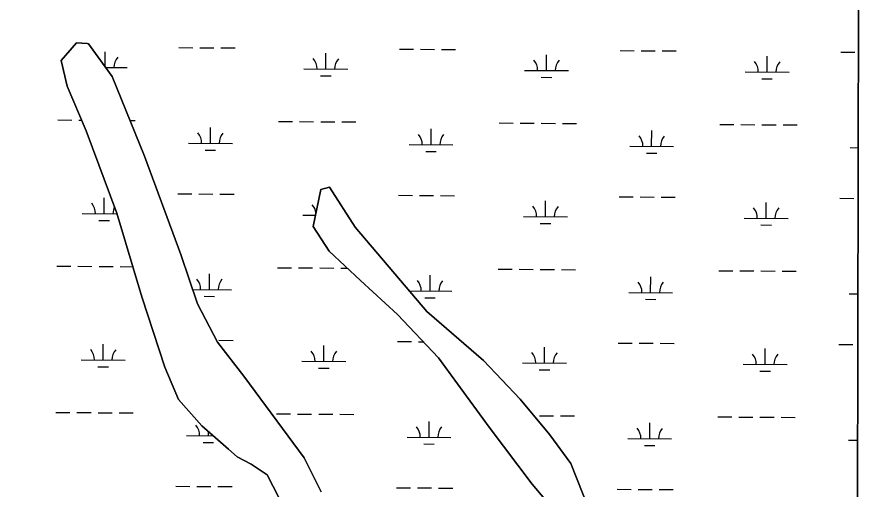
# Model space of a CAD drawing. Extents: x 3172231 to 3210228, y 940198 to 965780.
# Drawn here: x 3205892 to 3207828, y 952007 to 953083 of the extents above; entities that cross this region are included whole.
import ezdxf

# ---------------------------------------------------------------- set-up
doc = ezdxf.new("R2010")
doc.units = 0
for name, color, linetype in [('V-GRID-FRAM', 7, 'Continuous'), ('V-SITE-VEGE', 7, 'Continuous'), ('V-TOPO-SHOR', 7, 'Continuous'), ('V-WETL-SWMP', 7, 'Continuous')]:
    doc.layers.add(name, color=color, linetype=linetype)

msp = doc.modelspace()

# ---------------------------------------------------------------- linework, layer by layer
at = {"layer": 'V-GRID-FRAM'}
msp.add_lwpolyline([(3176539.592, 963919.479), (3207827.662, 963842.116), (3207790.623, 945652.442), (3176486.679, 945729.845), (3176539.592, 963919.479)], dxfattribs=at)
at = {"layer": 'V-SITE-VEGE'}
for p, q in [((3207799.889, 950203.172), (3207807.677, 954027.499)), ((3205992.148, 952984.457), (3206027.337, 953024.702)), ((3206027.337, 953024.702), (3206051.427, 953023.024)), ((3206051.427, 953023.024), (3206054.532, 953022.234)), ((3206054.532, 953022.234), (3206108.573, 952948.103)), ((3206005.845, 952926.082), (3205992.148, 952984.457)), ((3206108.573, 952948.103), (3206182.274, 952766.594)), ((3206049.633, 952824.02), (3206005.845, 952926.082)), ((3206119.423, 952637.089), (3206049.633, 952824.02)), ((3206182.274, 952766.594), (3206264.317, 952543.063)), ((3206565.492, 952606.828), (3206583.023, 952690.696)), ((3206583.023, 952690.696), (3206602.485, 952696.039)), ((3206602.485, 952696.039), (3206661.105, 952605.562)), ((3206175.976, 952446.34), (3206119.423, 952637.089)), ((3206601.743, 952550.67), (3206565.492, 952606.828)), ((3206661.105, 952605.562), (3206824.154, 952413.491)), ((3206264.317, 952543.063), (3206302.612, 952430.923)), ((3206673.702, 952484.224), (3206601.743, 952550.67)), ((3206757.264, 952406.837), (3206673.702, 952484.224)), ((3206228.024, 952286.709), (3206175.976, 952446.34)), ((3206302.612, 952430.923), (3206348.033, 952343.623)), ((3206824.154, 952413.491), (3206953.41, 952301.664)), ((3206850.823, 952307.629), (3206757.264, 952406.837)), ((3206348.033, 952343.623), (3206408.277, 952266.354)), ((3206965.851, 952150.011), (3206850.823, 952307.629)), ((3206953.41, 952301.664), (3207036.145, 952214.173)), ((3206259.525, 952213.473), (3206228.024, 952286.709)), ((3206408.277, 952266.354), (3206544.928, 952080.637)), ((3207036.145, 952214.173), (3207104.14, 952132.978)), ((3206312.08, 952153.345), (3206259.525, 952213.473)), ((3206373.223, 952100.171), (3206312.08, 952153.345)), ((3207063.92, 952020.461), (3206965.851, 952150.011)), ((3207104.14, 952132.978), (3207152.004, 952067.434)), ((3206392.573, 952082.97), (3206373.223, 952100.171)), ((3206424.356, 952065.703), (3206392.573, 952082.97)), ((3206544.928, 952080.637), (3206584.176, 952002.695)), ((3206460.769, 952041.418), (3206424.356, 952065.703)), ((3207152.004, 952067.434), (3207195.755, 951957.598)), ((3206557.005, 951857.465), (3206460.769, 952041.418)), ((3207119.556, 951954.878), (3207063.92, 952020.461))]:
    msp.add_line(p, q, dxfattribs=at)
msp.add_lwpolyline([(3206557.005, 951857.465), (3206460.769, 952041.418), (3206424.356, 952065.703), (3206392.573, 952082.97), (3206373.223, 952100.171), (3206312.08, 952153.345), (3206259.525, 952213.473), (3206228.024, 952286.709), (3206175.976, 952446.34), (3206119.423, 952637.089), (3206049.633, 952824.02), (3206005.845, 952926.082), (3205992.148, 952984.457), (3206027.337, 953024.702), (3206051.427, 953023.024), (3206054.532, 953022.234), (3206108.573, 952948.103), (3206182.274, 952766.594), (3206264.317, 952543.063), (3206302.612, 952430.923), (3206348.033, 952343.623), (3206408.277, 952266.354), (3206544.928, 952080.637), (3206584.176, 952002.695)], dxfattribs=at)
at = {"layer": 'V-TOPO-SHOR'}
for p, q in [((3205992.148, 952984.457), (3206027.337, 953024.702)), ((3206027.337, 953024.702), (3206051.427, 953023.024)), ((3206051.427, 953023.024), (3206054.532, 953022.234)), ((3206054.532, 953022.234), (3206108.573, 952948.103)), ((3206005.845, 952926.082), (3205992.148, 952984.457)), ((3206108.573, 952948.103), (3206182.274, 952766.594)), ((3206049.633, 952824.02), (3206005.845, 952926.082)), ((3206119.423, 952637.089), (3206049.633, 952824.02)), ((3206182.274, 952766.594), (3206264.317, 952543.063)), ((3206565.492, 952606.828), (3206583.023, 952690.696)), ((3206583.023, 952690.696), (3206602.485, 952696.039)), ((3206602.485, 952696.039), (3206661.105, 952605.562)), ((3206175.976, 952446.34), (3206119.423, 952637.089)), ((3206601.743, 952550.67), (3206565.492, 952606.828)), ((3206661.105, 952605.562), (3206824.154, 952413.491)), ((3206264.317, 952543.063), (3206302.612, 952430.923)), ((3206673.702, 952484.224), (3206601.743, 952550.67)), ((3206757.264, 952406.837), (3206673.702, 952484.224)), ((3206228.024, 952286.709), (3206175.976, 952446.34)), ((3206302.612, 952430.923), (3206348.033, 952343.623)), ((3206824.154, 952413.491), (3206953.41, 952301.664)), ((3206850.823, 952307.629), (3206757.264, 952406.837)), ((3206348.033, 952343.623), (3206408.277, 952266.354)), ((3206965.851, 952150.011), (3206850.823, 952307.629)), ((3206953.41, 952301.664), (3207036.145, 952214.173)), ((3206259.525, 952213.473), (3206228.024, 952286.709)), ((3206408.277, 952266.354), (3206544.928, 952080.637)), ((3207036.145, 952214.173), (3207104.14, 952132.978)), ((3206312.08, 952153.345), (3206259.525, 952213.473)), ((3206373.223, 952100.171), (3206312.08, 952153.345)), ((3207063.92, 952020.461), (3206965.851, 952150.011)), ((3207104.14, 952132.978), (3207152.004, 952067.434)), ((3206392.573, 952082.97), (3206373.223, 952100.171)), ((3206424.356, 952065.703), (3206392.573, 952082.97)), ((3206544.928, 952080.637), (3206584.176, 952002.695)), ((3206460.769, 952041.418), (3206424.356, 952065.703)), ((3207152.004, 952067.434), (3207195.755, 951957.598)), ((3206557.005, 951857.465), (3206460.769, 952041.418)), ((3207119.556, 951954.878), (3207063.92, 952020.461))]:
    msp.add_line(p, q, dxfattribs=at)
at = {"layer": 'V-WETL-SWMP'}
for p, q in [((3207807.677, 954027.499), (3207799.889, 950203.176)), ((3206027.337, 953024.702), (3205992.148, 952984.457)), ((3206051.427, 953023.024), (3206027.337, 953024.702)), ((3206054.533, 953022.231), (3206051.427, 953023.024)), ((3206108.572, 952948.102), (3206054.533, 953022.231)), ((3206259.886, 953013.748), (3206291.885, 953013.53)), ((3206307.885, 953013.421), (3206339.884, 953013.204)), ((3206355.883, 953013.095), (3206387.883, 953012.877)), ((3206761.782, 953010.332), (3206793.781, 953010.114)), ((3206809.781, 953010.005), (3206841.78, 953009.787)), ((3206857.78, 953009.678), (3206889.779, 953009.46)), ((3206092.521, 952970.12), (3206092.755, 953004.456)), ((3206594.406, 952965.04), (3206594.651, 953001.039)), ((3207096.302, 952961.624), (3207096.547, 952997.623)), ((3207263.678, 953006.915), (3207295.678, 953006.697)), ((3207311.677, 953006.589), (3207343.677, 953006.371)), ((3207359.676, 953006.262), (3207391.675, 953006.044)), ((3207598.199, 952958.207), (3207598.444, 952994.206)), ((3207765.575, 953003.499), (3207797.574, 953003.281)), ((3205992.148, 952984.457), (3206005.844, 952926.082)), ((3206093.74, 952968.448), (3206142.508, 952968.116)), ((3206544.407, 952965.38), (3206644.405, 952964.7)), ((3206582.301, 952949.691), (3206606.301, 952949.528)), ((3207046.303, 952961.964), (3207146.301, 952961.283)), ((3207548.2, 952958.547), (3207648.197, 952957.867)), ((3206182.275, 952766.594), (3206108.572, 952948.102)), ((3207084.197, 952946.275), (3207108.197, 952946.111)), ((3207586.094, 952942.858), (3207610.093, 952942.695)), ((3206005.844, 952926.082), (3206049.634, 952824.02)), ((3205984.851, 952849.116), (3206016.85, 952848.898)), ((3206032.85, 952848.789), (3206039.025, 952848.747)), ((3206149.221, 952847.997), (3206160.847, 952847.918)), ((3206486.747, 952845.699), (3206518.746, 952845.481)), ((3206534.746, 952845.372), (3206566.745, 952845.155)), ((3206582.745, 952845.046), (3206614.744, 952844.828)), ((3206630.744, 952844.719), (3206662.743, 952844.501)), ((3206988.643, 952842.283), (3207020.643, 952842.065)), ((3207036.642, 952841.956), (3207068.642, 952841.738)), ((3207084.641, 952841.629), (3207116.64, 952841.411)), ((3207132.64, 952841.302), (3207164.639, 952841.085)), ((3207490.54, 952838.866), (3207522.539, 952838.648)), ((3207538.539, 952838.539), (3207570.538, 952838.322)), ((3207586.538, 952838.213), (3207618.537, 952837.995)), ((3207634.536, 952837.886), (3207666.536, 952837.668)), ((3206049.634, 952824.02), (3206119.423, 952637.09)), ((3206331.813, 952796.011), (3206332.058, 952832.01)), ((3206833.71, 952792.594), (3206833.955, 952828.593)), ((3207335.606, 952789.178), (3207335.851, 952825.177)), ((3206281.814, 952796.351), (3206381.812, 952795.67)), ((3206319.708, 952780.662), (3206343.708, 952780.498)), ((3206783.711, 952792.934), (3206883.708, 952792.254)), ((3206821.605, 952777.245), (3206845.604, 952777.082)), ((3207285.607, 952789.518), (3207385.605, 952788.837)), ((3207787.503, 952786.101), (3207805.149, 952785.981)), ((3206264.316, 952543.063), (3206182.275, 952766.594)), ((3207323.501, 952773.829), (3207347.501, 952773.665)), ((3206257.621, 952681.081), (3206289.62, 952680.863)), ((3206305.62, 952680.754), (3206337.619, 952680.536)), ((3206353.619, 952680.427), (3206385.618, 952680.21)), ((3206583.023, 952690.696), (3206565.492, 952606.827)), ((3206602.485, 952696.039), (3206583.023, 952690.696)), ((3206661.105, 952605.562), (3206602.485, 952696.039)), ((3206090.245, 952635.789), (3206090.49, 952671.788)), ((3206759.518, 952677.664), (3206791.517, 952677.447)), ((3206807.516, 952677.338), (3206839.516, 952677.12)), ((3206855.515, 952677.011), (3206887.515, 952676.793)), ((3207094.038, 952628.956), (3207094.283, 952664.955)), ((3207261.414, 952674.248), (3207293.413, 952674.03)), ((3207309.413, 952673.921), (3207341.412, 952673.703)), ((3207357.412, 952673.594), (3207389.411, 952673.377)), ((3207595.934, 952625.54), (3207596.179, 952661.539)), ((3207763.31, 952670.831), (3207795.31, 952670.614)), ((3206040.246, 952636.13), (3206119.868, 952635.588)), ((3206078.14, 952620.44), (3206102.14, 952620.277)), ((3206119.423, 952637.09), (3206175.977, 952446.34)), ((3206542.143, 952632.713), (3206570.862, 952632.518)), ((3207044.039, 952629.297), (3207144.037, 952628.616)), ((3207545.935, 952625.88), (3207645.933, 952625.199)), ((3206565.492, 952606.827), (3206601.743, 952550.67)), ((3206824.155, 952413.491), (3206661.105, 952605.562)), ((3207081.933, 952613.607), (3207105.932, 952613.444)), ((3207583.829, 952610.191), (3207607.829, 952610.027)), ((3206302.613, 952430.923), (3206264.316, 952543.063)), ((3206601.743, 952550.67), (3206673.702, 952484.224)), ((3205982.586, 952516.448), (3206014.585, 952516.23)), ((3206030.585, 952516.122), (3206062.584, 952515.904)), ((3206078.584, 952515.795), (3206110.583, 952515.577)), ((3206126.583, 952515.468), (3206155.54, 952515.271)), ((3206484.483, 952513.032), (3206516.482, 952512.814)), ((3206532.481, 952512.705), (3206564.481, 952512.487)), ((3206580.48, 952512.378), (3206612.48, 952512.16)), ((3206628.479, 952512.052), (3206643.678, 952511.948)), ((3206986.379, 952509.615), (3207018.378, 952509.397)), ((3207034.378, 952509.289), (3207066.377, 952509.071)), ((3207082.377, 952508.962), (3207114.376, 952508.744)), ((3207130.376, 952508.635), (3207162.375, 952508.417)), ((3207488.275, 952506.199), (3207520.275, 952505.981)), ((3207536.274, 952505.872), (3207568.273, 952505.654)), ((3207584.273, 952505.545), (3207616.272, 952505.328)), ((3207632.272, 952505.219), (3207664.271, 952505.001)), ((3206329.549, 952463.343), (3206329.794, 952499.342)), ((3206831.445, 952459.927), (3206831.69, 952495.926)), ((3207333.341, 952456.51), (3207333.587, 952492.509)), ((3206673.702, 952484.224), (3206757.265, 952406.836)), ((3206175.977, 952446.34), (3206228.025, 952286.709)), ((3206291.453, 952463.603), (3206379.548, 952463.003)), ((3206317.444, 952447.994), (3206341.443, 952447.831)), ((3206784.464, 952460.247), (3206881.444, 952459.586)), ((3207283.343, 952456.851), (3207383.34, 952456.17)), ((3207785.239, 952453.434), (3207804.471, 952453.303)), ((3206348.034, 952343.623), (3206302.613, 952430.923)), ((3206819.34, 952444.578), (3206843.34, 952444.414)), ((3207321.237, 952441.161), (3207345.236, 952440.998)), ((3206953.409, 952301.664), (3206824.155, 952413.491)), ((3206757.265, 952406.836), (3206850.824, 952307.63)), ((3206087.98, 952303.122), (3206088.226, 952339.121)), ((3206408.276, 952266.354), (3206348.034, 952343.623)), ((3206351.354, 952347.76), (3206383.354, 952347.542)), ((3206589.877, 952299.705), (3206590.122, 952335.705)), ((3206757.253, 952344.997), (3206789.252, 952344.779)), ((3206805.252, 952344.67), (3206815.961, 952344.598)), ((3207091.773, 952296.289), (3207092.018, 952332.288)), ((3207259.149, 952341.581), (3207291.149, 952341.363)), ((3207307.148, 952341.254), (3207339.148, 952341.036)), ((3207355.147, 952340.927), (3207387.146, 952340.709)), ((3207761.046, 952338.164), (3207793.045, 952337.946)), ((3207593.67, 952292.872), (3207593.915, 952328.872)), ((3206037.982, 952303.462), (3206137.979, 952302.782)), ((3206539.878, 952300.046), (3206639.876, 952299.365)), ((3206850.824, 952307.63), (3206965.851, 952150.009)), ((3207036.144, 952214.174), (3206953.409, 952301.664)), ((3207041.774, 952296.629), (3207141.772, 952295.949)), ((3207543.671, 952293.213), (3207643.668, 952292.532)), ((3206075.876, 952287.773), (3206099.875, 952287.61)), ((3206228.025, 952286.709), (3206259.524, 952213.473)), ((3206577.772, 952284.356), (3206601.772, 952284.193)), ((3207079.668, 952280.94), (3207103.668, 952280.777)), ((3207581.565, 952277.524), (3207605.564, 952277.36)), ((3206544.927, 952080.637), (3206408.276, 952266.354)), ((3207104.14, 952132.978), (3207036.144, 952214.174)), ((3206259.524, 952213.473), (3206312.08, 952153.345)), ((3205980.322, 952183.781), (3206012.321, 952183.563)), ((3206028.321, 952183.454), (3206060.32, 952183.236)), ((3206076.319, 952183.128), (3206108.319, 952182.91)), ((3206124.318, 952182.801), (3206156.318, 952182.583)), ((3206482.218, 952180.364), (3206514.217, 952180.147)), ((3206530.217, 952180.038), (3206562.216, 952179.82)), ((3206578.216, 952179.711), (3206610.215, 952179.493)), ((3206626.215, 952179.384), (3206658.214, 952179.166)), ((3207080.112, 952176.295), (3207112.111, 952176.077)), ((3207128.111, 952175.968), (3207160.11, 952175.75)), ((3206829.181, 952127.259), (3206829.426, 952163.259)), ((3207331.077, 952123.843), (3207331.322, 952159.842)), ((3207486.011, 952173.532), (3207518.01, 952173.314)), ((3207534.01, 952173.205), (3207566.009, 952172.987)), ((3207582.009, 952172.878), (3207614.008, 952172.66)), ((3207630.007, 952172.551), (3207662.007, 952172.334)), ((3206312.08, 952153.345), (3206373.223, 952100.171)), ((3206327.284, 952130.676), (3206327.348, 952140.067)), ((3206965.851, 952150.009), (3207063.919, 952020.461)), ((3206277.285, 952131.016), (3206338.232, 952130.601)), ((3206779.182, 952127.6), (3206879.179, 952126.919)), ((3207152.004, 952067.433), (3207104.14, 952132.978)), ((3207281.078, 952124.183), (3207381.076, 952123.503)), ((3207782.974, 952120.767), (3207803.794, 952120.625)), ((3206315.179, 952115.327), (3206339.179, 952115.164)), ((3206373.223, 952100.171), (3206392.57, 952082.969)), ((3206817.076, 952111.911), (3206841.075, 952111.747)), ((3207318.972, 952108.494), (3207342.972, 952108.331)), ((3206392.57, 952082.969), (3206424.355, 952065.704)), ((3206584.176, 952002.697), (3206544.927, 952080.637)), ((3206424.355, 952065.704), (3206460.769, 952041.419)), ((3207195.755, 951957.597), (3207152.004, 952067.433)), ((3206460.769, 952041.419), (3206557.004, 951857.464)), ((3207063.919, 952020.461), (3207119.556, 951954.877)), ((3206253.092, 952015.746), (3206285.091, 952015.529)), ((3206301.091, 952015.42), (3206333.09, 952015.202)), ((3206349.09, 952015.093), (3206381.089, 952014.875)), ((3206754.989, 952012.33), (3206786.988, 952012.112)), ((3206802.987, 952012.003), (3206834.987, 952011.785)), ((3206850.986, 952011.676), (3206882.986, 952011.459)), ((3207256.885, 952008.913), (3207288.884, 952008.696)), ((3207304.884, 952008.587), (3207336.883, 952008.369)), ((3207352.883, 952008.26), (3207384.882, 952008.042))]:
    msp.add_line(p, q, dxfattribs=at)
for centre, start, end in [((3206147.754, 952968.555), 138.838162, 180.381821), ((3206539.167, 952965.891), 358.838165, 40.381824), ((3206649.651, 952965.139), 138.838162, 180.381821), ((3207041.064, 952962.474), 358.838165, 40.381824), ((3207151.547, 952961.722), 138.838162, 180.381821), ((3207542.96, 952959.058), 358.838165, 40.381824), ((3207653.444, 952958.306), 138.838162, 180.381821), ((3206276.575, 952796.861), 358.838165, 40.381824), ((3206387.058, 952796.109), 138.838162, 180.381821), ((3206778.471, 952793.445), 358.838165, 40.381824), ((3206888.954, 952792.693), 138.838162, 180.381821), ((3207280.368, 952790.028), 358.838165, 40.381824), ((3207390.851, 952789.276), 138.838162, 180.381821), ((3206035.007, 952636.64), 358.838165, 40.381824), ((3206145.49, 952635.888), 153.388644, 180.381821), ((3206536.903, 952633.224), 6.89616, 40.381824), ((3207038.799, 952629.807), 358.838165, 40.381824), ((3207149.283, 952629.055), 138.838162, 180.381821), ((3207540.696, 952626.391), 358.838165, 40.381824), ((3207651.179, 952625.639), 138.838162, 180.381821), ((3206274.31, 952464.194), 358.838165, 40.381824), ((3206384.794, 952463.442), 138.838162, 180.381821), ((3206776.207, 952460.778), 358.838165, 40.381824), ((3206886.69, 952460.026), 138.838162, 180.381821), ((3207278.103, 952457.361), 358.838165, 40.381824), ((3207388.586, 952456.609), 138.838162, 180.381821), ((3206032.742, 952303.973), 358.838165, 40.381824), ((3206143.225, 952303.221), 138.838162, 180.381821), ((3206534.638, 952300.556), 358.838165, 40.381824), ((3206645.122, 952299.804), 138.838162, 180.381821), ((3207036.535, 952297.14), 358.838165, 40.381824), ((3207147.018, 952296.388), 138.838162, 180.381821), ((3207538.431, 952293.723), 358.838165, 40.381824), ((3207648.914, 952292.971), 138.838162, 180.381821), ((3206272.046, 952131.527), 358.838165, 40.381824), ((3206773.942, 952128.11), 358.838165, 40.381824), ((3206884.425, 952127.358), 138.838162, 180.381821), ((3207275.839, 952124.694), 358.838165, 40.381824), ((3207386.322, 952123.942), 138.838162, 180.381821)]:
    msp.add_arc(centre, 35.246, start, end, dxfattribs=at)

doc.saveas('drawing.dxf')
